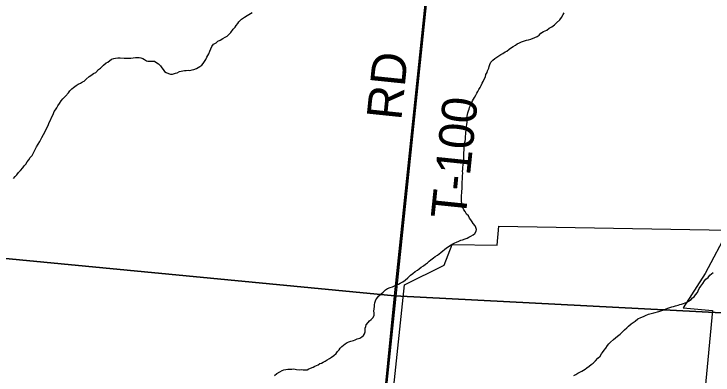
# Model space of a CAD drawing. Extents: x 1310247 to 1664935, y 284496 to 704931.
# Drawn here: x 1490025 to 1496040, y 537298 to 540403 of the extents above; entities that cross this region are included whole.
import ezdxf

# ---------------------------------------------------------------- set-up
doc = ezdxf.new("R2010")
doc.units = 0
for name, color, linetype in [('GM_X_County', 7, 'Continuous'), ('GM_X_County_Subdivision_Text', 7, 'Continuous'), ('GM_X_Major_Lake_Text', 7, 'Continuous'), ('GM_X_Minor_River_Text', 7, 'Continuous'), ('GM_X_Township_Subdivision', 7, 'Continuous')]:
    doc.layers.add(name, color=color, linetype=linetype)

msp = doc.modelspace()

# ---------------------------------------------------------------- linework, layer by layer
at = {"layer": 'GM_X_County'}
for points in [[(1493867.1, 543379.6), (1493300, 537979.3), (1487769.1, 538508.9), (1488278.4, 543814.4)], [(1499279.9, 543164.2), (1498759.4, 537695), (1493300, 537979.3), (1493867.1, 543379.6)], [(1493300, 537979.3), (1492659, 531520.6), (1492477.3, 531534), (1487348.1, 532051.9), (1487146.6, 532073.7), (1487769.1, 538508.9)], [(1498759.4, 537695), (1498155.8, 530987.7), (1497814.5, 531020.1), (1492659, 531520.6), (1493300, 537979.3)]]:
    msp.add_lwpolyline(points, close=True, dxfattribs=at)
at = {"layer": 'GM_X_County_Subdivision_Text'}
msp.add_lwpolyline([(1493125.5, 536158), (1493872.7, 543349.9)], dxfattribs=at)
at = {"layer": 'GM_X_Major_Lake_Text'}
msp.add_lwpolyline([(1493248.1, 536764.9), (1493386.9, 538073.3), (1493726.1, 538242.5), (1493794.5, 538420.8), (1494184.4, 538414), (1494196, 538578.6), (1496170.6, 538544.2), (1495971.6, 538169.8), (1495782.6, 537874.1), (1496035.3, 537853.6), (1495877.5, 536186.1)], dxfattribs=at)
at = {"layer": 'GM_X_Minor_River_Text'}
for points in [[(1490671.5, 539864.9), (1490685.9, 539874.5), (1490710.6, 539891.7), (1490729, 539901.2), (1490753.9, 539924.4), (1490770.3, 539936), (1490795.4, 539963.2), (1490818.1, 539982.6), (1490834.4, 539990.1), (1490865.3, 540013.2), (1490883.7, 540020.6), (1490897.8, 540024.2), (1490920, 540025.5), (1490938, 540024.9), (1490972.2, 540023.9), (1490986.2, 540023.5), (1491002.3, 540023), (1491016.3, 540022.5), (1491030.4, 540024.1), (1491050.6, 540025.5), (1491070.8, 540028.9), (1491084.8, 540028.4), (1491102.9, 540027.9), (1491116.9, 540025.4), (1491132.8, 540018.9), (1491148.6, 540010.4), (1491164.3, 539999.9), (1491178.3, 539997.5), (1491198.3, 539996.9), (1491216.5, 539998.3), (1491234.5, 539997.8), (1491254.1, 539983.1), (1491267.9, 539974.7), (1491285.4, 539956.1), (1491296.9, 539939.7), (1491310.5, 539925.3), (1491322, 539908.9), (1491335.8, 539900.4), (1491353.6, 539889.9), (1491371.5, 539885.3), (1491389.6, 539886.8), (1491414, 539894), (1491428.2, 539897.6), (1491448.6, 539909), (1491464.8, 539912.5), (1491478.9, 539914.1), (1491493.1, 539917.6), (1491507.2, 539917.2), (1491523.3, 539918.7), (1491539.3, 539918.2), (1491557.5, 539921.7), (1491573.7, 539925.2), (1491596.2, 539934.5), (1491624.9, 539951.6), (1491641.3, 539963.1), (1491653.8, 539976.8), (1491664.4, 539994.5), (1491675, 540010.2), (1491685.8, 540031.9), (1491700.8, 540061.5), (1491711.6, 540083.2), (1491718.3, 540103), (1491726.9, 540122.8), (1491741.7, 540142.3), (1491764.2, 540155.7), (1491778.7, 540169.3), (1491799.1, 540178.7), (1491823.7, 540191.9), (1491842.1, 540203.4), (1491860.5, 540212.8), (1491873, 540226.4), (1491891.7, 540243.9), (1491910.8, 540273.4), (1491927.3, 540288.9), (1491937.9, 540304.6), (1491950.5, 540320.2), (1491959, 540336), (1491981.8, 540357.3), (1492008.6, 540376.5), (1492033.2, 540389.8), (1492047.5, 540397.3), (1492074.2, 540414.6)], [(1493898.3, 539246.3), (1493898.8, 539260.3), (1493901.4, 539278.2), (1493901.8, 539292.2), (1493906.4, 539308.1), (1493910.9, 539324), (1493911.4, 539338), (1493911.8, 539352), (1493914.4, 539368), (1493914.8, 539382), (1493917.6, 539405.9), (1493918.6, 539434), (1493923.2, 539453.9), (1493923.8, 539471.9), (1493924.4, 539489.9), (1493921.1, 539510), (1493925.5, 539523.9), (1493928, 539537.9), (1493930.5, 539551.8), (1493935.1, 539569.7), (1493941.6, 539583.5), (1493944, 539597.5), (1493952.7, 539617.2), (1493963.6, 539640.9), (1493970.1, 539654.8), (1493978.6, 539670.5), (1493987.1, 539684.3), (1493999.9, 539705.9), (1494008.4, 539721.7), (1494016.9, 539735.5), (1494025.5, 539753.2), (1494036.2, 539770.9), (1494044.8, 539788.7), (1494053.5, 539808.4), (1494062, 539822.2), (1494068.5, 539838), (1494081.4, 539863.7), (1494086.1, 539883.6), (1494096.7, 539899.3), (1494101.1, 539913.2), (1494110, 539936.9), (1494114.5, 539950.8), (1494121.1, 539968.6), (1494129.8, 539988.4), (1494144.4, 540006), (1494163, 540021.4), (1494179.5, 540032.9), (1494195.9, 540044.5), (1494214.3, 540053.9), (1494232.7, 540063.4), (1494251.2, 540076.8), (1494265.5, 540084.4), (1494286.1, 540099.8), (1494306.7, 540115.2), (1494321.1, 540124.7), (1494339.6, 540136.2), (1494356, 540145.7), (1494376.4, 540155.1), (1494392.7, 540162.6), (1494419.1, 540171.8), (1494435.4, 540177.3), (1494453.6, 540180.8), (1494473.9, 540186.1), (1494506.5, 540201.2), (1494526.9, 540210.5), (1494543.4, 540222.1), (1494559.9, 540237.6), (1494580.5, 540253), (1494609, 540264.1), (1494631.7, 540281.4), (1494652.2, 540292.8), (1494674.9, 540310.2), (1494693.5, 540325.6), (1494722.5, 540352.8), (1494737.2, 540372.3), (1494752.1, 540397.9), (1494760.6, 540411.7)], [(1490021.7, 538987.4), (1490034.3, 539005.1), (1490048.9, 539020.6), (1490065.6, 539040.2), (1490080.3, 539057.7), (1490101.1, 539081.1), (1490111.7, 539096.8), (1490126.2, 539110.4), (1490138.9, 539130), (1490153.6, 539147.6), (1490164.3, 539167.3), (1490181, 539186.8), (1490195.9, 539214.4), (1490210.9, 539242), (1490219.6, 539261.8), (1490232.4, 539283.4), (1490247.2, 539305), (1490255.9, 539324.8), (1490266.4, 539340.5), (1490279.3, 539366.1), (1490294.3, 539393.7), (1490305.2, 539419.4), (1490320.1, 539445), (1490328.9, 539468.8), (1490339.6, 539488.5), (1490348.4, 539512.2), (1490361.3, 539537.9), (1490372.2, 539563.6), (1490382.7, 539577.3), (1490393.4, 539595), (1490402, 539612.8), (1490416.7, 539632.3), (1490431.6, 539655.9), (1490446.2, 539673.5), (1490469.1, 539696.8), (1490494.2, 539726.1), (1490504.7, 539741.8), (1490523.4, 539759.3), (1490537.8, 539770.9), (1490560.5, 539788.2), (1490577, 539799.7), (1490597.4, 539809.1), (1490613.7, 539818.6), (1490630.1, 539826.1), (1490646.7, 539843.6), (1490671.5, 539864.9)], [(1493073.3, 537749.1), (1493083.8, 537762.8), (1493098.2, 537774.4), (1493116.9, 537791.8), (1493123.6, 537813.7), (1493124.2, 537831.7), (1493122.7, 537847.7), (1493123.4, 537867.8), (1493128.1, 537887.7), (1493128.5, 537901.7), (1493131.1, 537919.6), (1493138, 537943.4), (1493148.5, 537957.1), (1493163.2, 537976.7), (1493183.9, 537996.1), (1493202.5, 538011.6), (1493221.2, 538031), (1493239.6, 538040.5), (1493262.1, 538051.8), (1493282.4, 538057.2), (1493300.7, 538064.6), (1493319, 538072.1), (1493333.3, 538077.7), (1493349.7, 538087.2), (1493372.1, 538098.5), (1493392.7, 538113.9), (1493413.5, 538133.3), (1493438.4, 538156.5), (1493457, 538172), (1493477.6, 538187.4), (1493496.1, 538200.8), (1493512.5, 538210.4), (1493529, 538223.9), (1493549.5, 538237.3), (1493566.1, 538250.8), (1493582.5, 538262.3), (1493599, 538275.8), (1493613.5, 538287.4), (1493634.1, 538304.8), (1493650.7, 538318.3), (1493669.1, 538329.7), (1493683.5, 538339.3), (1493698, 538352.9), (1493716.5, 538366.3), (1493731, 538377.9), (1493747.5, 538391.4), (1493761.9, 538401), (1493782.4, 538414.4), (1493800.9, 538425.8), (1493819.3, 538435.3), (1493833.5, 538440.9), (1493853.9, 538450.2), (1493870.3, 538457.8), (1493884.4, 538461.3), (1493906.8, 538468.7), (1493925.1, 538476.1), (1493939.4, 538483.7), (1493957.8, 538493.1), (1493976.2, 538502.6), (1493990.7, 538516.2), (1494001.4, 538533.8), (1494005.9, 538549.7), (1494000.5, 538567.9), (1493992.9, 538582.2), (1493977.5, 538600.7), (1493967.9, 538615), (1493956.4, 538631.4), (1493944.8, 538647.8), (1493935.4, 538666.1), (1493919.9, 538682.6), (1493906.5, 538703.1), (1493897, 538719.4), (1493887.6, 538739.7), (1493884.1, 538753.8), (1493878.6, 538772), (1493875.3, 538792.2), (1493875.8, 538808.2), (1493876.3, 538822.2), (1493876.9, 538842.2), (1493879.7, 538864.2), (1493880.1, 538878.2), (1493880.8, 538900.2), (1493881.8, 538928.2), (1493882.4, 538946.2), (1493882.9, 538962.2), (1493883.4, 538978.3), (1493886.1, 538998.2), (1493884.5, 539012.3), (1493887.3, 539034.2), (1493885.8, 539050.3), (1493886.3, 539066.3), (1493887, 539086.3), (1493889.5, 539102.3), (1493892.2, 539122.2), (1493892.8, 539142.3), (1493895.4, 539158.2), (1493896.1, 539178.2), (1493896.8, 539200.2), (1493897.2, 539214.2), (1493897.7, 539228.2), (1493898.3, 539246.3)], [(1495637, 537866.3), (1495651.3, 537871.8), (1495667.6, 537877.3), (1495685.8, 537882.8), (1495700.1, 537888.4), (1495718.3, 537893.8), (1495740.6, 537899.1), (1495754.9, 537904.7), (1495769, 537908.3), (1495785.3, 537913.8), (1495801.5, 537919.3), (1495815.8, 537924.8), (1495830.1, 537932.4), (1495852.7, 537947.8), (1495863.2, 537961.4), (1495877.5, 537969), (1495888.2, 537988.7), (1495907, 538008.2), (1495913.4, 538022), (1495922.1, 538041.8), (1495934.8, 538061.4), (1495951.7, 538084.9), (1495966.5, 538106.5), (1495979, 538122.2), (1495997.6, 538137.6), (1496012.3, 538155.2), (1496026.7, 538166.8), (1496041.2, 538178.3)], [(1494842.6, 537293.7), (1494858.9, 537303.2), (1494877.4, 537314.7), (1494893.7, 537322.2), (1494912.1, 537331.7), (1494938.8, 537348.9), (1494953.3, 537360.4), (1494973.8, 537373.8), (1494992.3, 537387.3), (1495008.8, 537398.8), (1495029.6, 537420.2), (1495050.4, 537441.6), (1495069.1, 537461), (1495081.7, 537478.7), (1495090.2, 537492.4), (1495104.9, 537510), (1495117.6, 537529.7), (1495132.4, 537551.3), (1495144.9, 537566.9), (1495159.4, 537580.5), (1495184.3, 537603.8), (1495200.8, 537617.3), (1495219.4, 537632.7), (1495240.1, 537650.1), (1495260.8, 537669.5), (1495279.5, 537687), (1495298.2, 537704.4), (1495312.7, 537718), (1495335.4, 537737.3), (1495351.9, 537748.8), (1495370.3, 537760.3), (1495393.1, 537779.6), (1495419.6, 537792.8), (1495442, 537802.2), (1495458.4, 537809.7), (1495484.8, 537820.9), (1495509.1, 537826.1), (1495531.4, 537831.4), (1495574, 537844.2), (1495600.5, 537853.4), (1495616.6, 537856.9), (1495637, 537866.3)], [(1492266.5, 537293.2), (1492287.2, 537310.6), (1492311.8, 537325.8), (1492332.2, 537335.2), (1492346.5, 537340.8), (1492364.7, 537346.2), (1492382.9, 537347.7), (1492399, 537349.2), (1492417.1, 537348.6), (1492433.2, 537350.1), (1492455.1, 537345.4), (1492483.2, 537342.6), (1492499.3, 537344.1), (1492513.3, 537341.6), (1492531.4, 537341.1), (1492549.5, 537342.5), (1492563.8, 537350.1), (1492578, 537355.7), (1492598.5, 537365), (1492614.8, 537374.6), (1492629.1, 537380.1), (1492643.3, 537385.7), (1492657.7, 537395.3), (1492672, 537400.8), (1492686.3, 537408.4), (1492702.7, 537417.9), (1492721.1, 537429.4), (1492739.6, 537440.8), (1492756.1, 537452.3), (1492776.6, 537465.7), (1492797.3, 537483.1), (1492809.9, 537500.8), (1492824.4, 537514.3), (1492832.9, 537528.1), (1492845.5, 537543.8), (1492874.3, 537564.9), (1492892.8, 537576.3), (1492907, 537581.9), (1492925.3, 537589.4), (1492945.6, 537594.8), (1492959.9, 537600.3), (1492978.2, 537607.8), (1493000.5, 537615.1), (1493019, 537626.5), (1493033.4, 537638.1), (1493041.9, 537651.9), (1493048.5, 537667.7), (1493047.1, 537685.8), (1493047.5, 537699.8), (1493052, 537713.7), (1493056.6, 537729.6), (1493073.3, 537749.1)]]:
    msp.add_lwpolyline(points, dxfattribs=at)

# ---------------------------------------------------------------- texts
at = {"layer": 'GM_X_Township_Subdivision'}
for s, rotation, p in [('RD', 84.09321, (1493357.3, 539483.1)), ('T-100', 84.09385, (1493909.7, 538630.1))]:
    msp.add_text(s, height=300, rotation=rotation, dxfattribs=at).set_placement(p)

doc.saveas('drawing.dxf')
